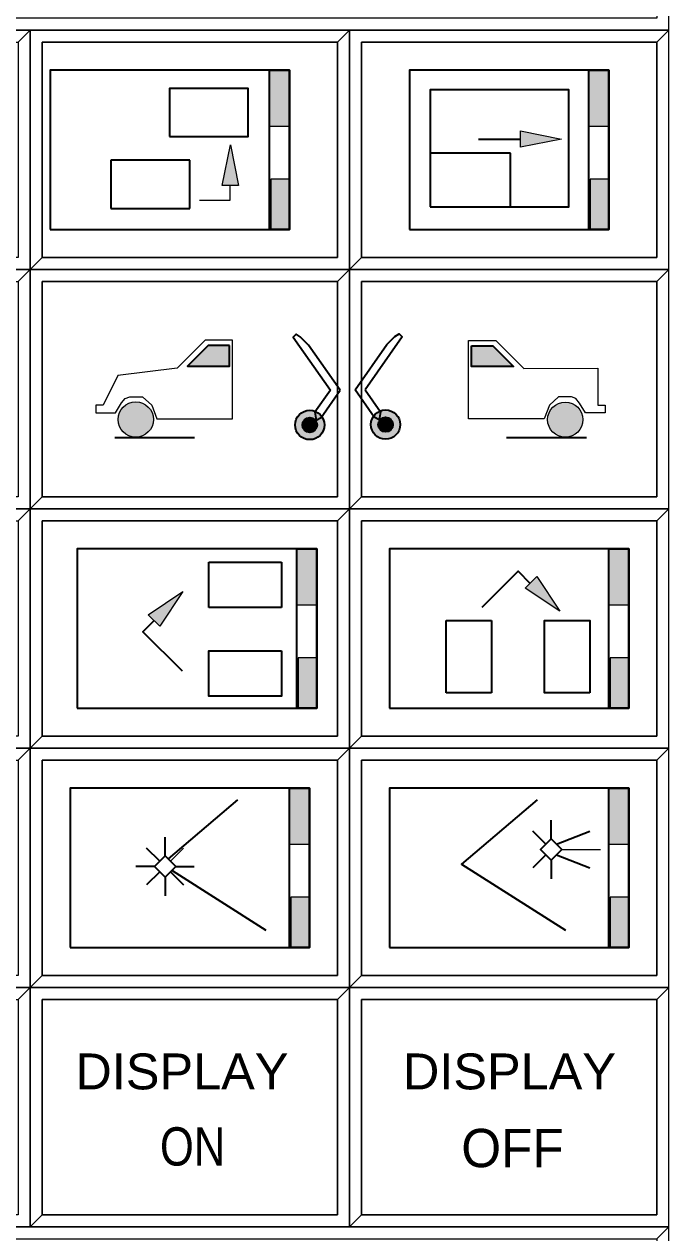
# Model space of a CAD drawing. Extents: x 95906.8 to 95923.6, y 90964.8 to 90972.8.
# Drawn here: x 95917.125 to 95917.932, y 90966.454 to 90967.969 of the extents above; entities that cross this region are included whole.
import ezdxf
from ezdxf.enums import TextEntityAlignment as Align

# ---------------------------------------------------------------- set-up
doc = ezdxf.new("R2010")
doc.units = 0
doc.header["$LTSCALE"] = 0.019
doc.linetypes.add('MEDIUM_DASHED', pattern=[4.5, 3, -1.5])
for name, color, linetype, lineweight in [('1', 7, 'Continuous', 25), ('11', 7, 'Continuous', 25), ('2', 7, 'Continuous', 13), ('3', 7, 'Continuous', 25), ('6', 7, 'Continuous', 35)]:
    doc.layers.add(name, color=color, linetype=linetype, lineweight=lineweight)

msp = doc.modelspace()

# ---------------------------------------------------------------- hatches: boundary and pattern name
at = {"layer": '6'}
for points in [[(95917.4573, 90967.9117), (95917.4315, 90967.9117), (95917.4315, 90967.8412), (95917.4573, 90967.8412)], [(95917.8573, 90967.9117), (95917.8315, 90967.9117), (95917.8315, 90967.8412), (95917.8573, 90967.8412)], [(95917.7465, 90967.8354), (95917.7977, 90967.8252), (95917.7465, 90967.815)], [(95917.373, 90967.7669), (95917.3832, 90967.8181), (95917.3934, 90967.7669)], [(95917.4339, 90967.7117), (95917.4573, 90967.7117), (95917.4573, 90967.775), (95917.4339, 90967.775)], [(95917.8339, 90967.7117), (95917.8573, 90967.7117), (95917.8573, 90967.775), (95917.8339, 90967.775)], [(95917.3819, 90967.5664), (95917.3554, 90967.5664), (95917.3294, 90967.5404), (95917.3819, 90967.5404)], [(95917.6853, 90967.5662), (95917.7118, 90967.5662), (95917.7378, 90967.5402), (95917.6853, 90967.5402)], [(95917.2426, 90967.4737, 1), (95917.2867, 90967.4737, 1)], [(95917.8246, 90967.4735, 1), (95917.7805, 90967.4735, 1)], [(95917.5009, 90967.4668, 1), (95917.4641, 90967.4668, 1)], [(95917.5591, 90967.4673, 1), (95917.5959, 90967.4673, 1)], [(95917.4917, 90967.4668, 1), (95917.4733, 90967.4668, 1)], [(95917.5683, 90967.4673, 1), (95917.5867, 90967.4673, 1)], [(95917.4912, 90967.3117), (95917.4654, 90967.3117), (95917.4654, 90967.2412), (95917.4912, 90967.2412)], [(95917.8823, 90967.3117), (95917.8565, 90967.3117), (95917.8565, 90967.2412), (95917.8823, 90967.2412)], [(95917.7668, 90967.2768), (95917.7958, 90967.2334), (95917.7524, 90967.2624)], [(95917.2803, 90967.229), (95917.3237, 90967.258), (95917.2947, 90967.2146)], [(95917.4678, 90967.1117), (95917.4912, 90967.1117), (95917.4912, 90967.175), (95917.4678, 90967.175)], [(95917.8589, 90967.1117), (95917.8823, 90967.1117), (95917.8823, 90967.175), (95917.8589, 90967.175)], [(95917.4823, 90967.0117), (95917.4565, 90967.0117), (95917.4565, 90966.9412), (95917.4823, 90966.9412)], [(95917.8823, 90967.0117), (95917.8565, 90967.0117), (95917.8565, 90966.9412), (95917.8823, 90966.9412)], [(95917.4589, 90966.8117), (95917.4823, 90966.8117), (95917.4823, 90966.875), (95917.4589, 90966.875)], [(95917.8589, 90966.8117), (95917.8823, 90966.8117), (95917.8823, 90966.875), (95917.8589, 90966.875)]]:
    msp.add_hatch(color=256, dxfattribs=at).paths.add_polyline_path(points)

# ---------------------------------------------------------------- linework, layer by layer
at = {"layer": '1'}
for points in [[(95916.3323, 90967.9617), (95917.9323, 90967.9617), (95917.9323, 90968.0617), (95916.3323, 90968.0617)], [(95916.7323, 90967.6617), (95917.1323, 90967.6617), (95917.1323, 90967.9617), (95916.7323, 90967.9617)], [(95917.1323, 90967.6617), (95917.5323, 90967.6617), (95917.5323, 90967.9617), (95917.1323, 90967.9617)], [(95917.5323, 90967.6617), (95917.9323, 90967.6617), (95917.9323, 90967.9617), (95917.5323, 90967.9617)], [(95916.7323, 90967.3617), (95917.1323, 90967.3617), (95917.1323, 90967.6617), (95916.7323, 90967.6617)], [(95917.1323, 90967.3617), (95917.5323, 90967.3617), (95917.5323, 90967.6617), (95917.1323, 90967.6617)], [(95917.5323, 90967.3617), (95917.9323, 90967.3617), (95917.9323, 90967.6617), (95917.5323, 90967.6617)], [(95916.7323, 90967.0617), (95917.1323, 90967.0617), (95917.1323, 90967.3617), (95916.7323, 90967.3617)], [(95917.1323, 90967.0617), (95917.5323, 90967.0617), (95917.5323, 90967.3617), (95917.1323, 90967.3617)], [(95917.5323, 90967.0617), (95917.9323, 90967.0617), (95917.9323, 90967.3617), (95917.5323, 90967.3617)], [(95916.7323, 90966.7617), (95917.1323, 90966.7617), (95917.1323, 90967.0617), (95916.7323, 90967.0617)], [(95917.1323, 90966.7617), (95917.5323, 90966.7617), (95917.5323, 90967.0617), (95917.1323, 90967.0617)], [(95917.5323, 90966.7617), (95917.9323, 90966.7617), (95917.9323, 90967.0617), (95917.5323, 90967.0617)], [(95916.7323, 90966.4617), (95917.1323, 90966.4617), (95917.1323, 90966.7617), (95916.7323, 90966.7617)], [(95917.1323, 90966.4617), (95917.5323, 90966.4617), (95917.5323, 90966.7617), (95917.1323, 90966.7617)], [(95917.5323, 90966.4617), (95917.9323, 90966.4617), (95917.9323, 90966.7617), (95917.5323, 90966.7617)], [(95916.3323, 90966.3617), (95917.9323, 90966.3617), (95917.9323, 90966.4617), (95916.3323, 90966.4617)]]:
    msp.add_lwpolyline(points, close=True, dxfattribs=at)
at = {"layer": '11'}
for points in [[(95917.1473, 90967.6767), (95917.5173, 90967.6767), (95917.5173, 90967.9467), (95917.1473, 90967.9467)], [(95917.5473, 90967.6767), (95917.9173, 90967.6767), (95917.9173, 90967.9467), (95917.5473, 90967.9467)], [(95917.1473, 90967.3767), (95917.5173, 90967.3767), (95917.5173, 90967.6467), (95917.1473, 90967.6467)], [(95917.5473, 90967.3767), (95917.9173, 90967.3767), (95917.9173, 90967.6467), (95917.5473, 90967.6467)], [(95917.1473, 90967.0767), (95917.5173, 90967.0767), (95917.5173, 90967.3467), (95917.1473, 90967.3467)], [(95917.5473, 90967.0767), (95917.9173, 90967.0767), (95917.9173, 90967.3467), (95917.5473, 90967.3467)], [(95917.1473, 90966.7767), (95917.5173, 90966.7767), (95917.5173, 90967.0467), (95917.1473, 90967.0467)], [(95917.5473, 90966.7767), (95917.9173, 90966.7767), (95917.9173, 90967.0467), (95917.5473, 90967.0467)], [(95917.1473, 90966.4767), (95917.5173, 90966.4767), (95917.5173, 90966.7467), (95917.1473, 90966.7467)], [(95917.5473, 90966.4767), (95917.9173, 90966.4767), (95917.9173, 90966.7467), (95917.5473, 90966.7467)]]:
    msp.add_lwpolyline(points, close=True, dxfattribs=at)
at = {"layer": '2'}
for points in [[(95916.7323, 90967.9617), (95916.7323, 90967.6617), (95916.7473, 90967.6767), (95916.7473, 90967.9467), (95917.1173, 90967.9467), (95917.1323, 90967.9617)], [(95917.1323, 90967.9617), (95917.1323, 90967.6617), (95917.1473, 90967.6767), (95917.1473, 90967.9467), (95917.5173, 90967.9467), (95917.5323, 90967.9617)], [(95917.5323, 90967.9617), (95917.5323, 90967.6617), (95917.5473, 90967.6767), (95917.5473, 90967.9467), (95917.9173, 90967.9467), (95917.9323, 90967.9617)], [(95916.7323, 90967.6617), (95916.7323, 90967.3617), (95916.7473, 90967.3767), (95916.7473, 90967.6467), (95917.1173, 90967.6467), (95917.1323, 90967.6617)], [(95917.1323, 90967.6617), (95917.1323, 90967.3617), (95917.1473, 90967.3767), (95917.1473, 90967.6467), (95917.5173, 90967.6467), (95917.5323, 90967.6617)], [(95917.5323, 90967.6617), (95917.5323, 90967.3617), (95917.5473, 90967.3767), (95917.5473, 90967.6467), (95917.9173, 90967.6467), (95917.9323, 90967.6617)], [(95916.7323, 90967.3617), (95916.7323, 90967.0617), (95916.7473, 90967.0767), (95916.7473, 90967.3467), (95917.1173, 90967.3467), (95917.1323, 90967.3617)], [(95917.1323, 90967.3617), (95917.1323, 90967.0617), (95917.1473, 90967.0767), (95917.1473, 90967.3467), (95917.5173, 90967.3467), (95917.5323, 90967.3617)], [(95917.5323, 90967.3617), (95917.5323, 90967.0617), (95917.5473, 90967.0767), (95917.5473, 90967.3467), (95917.9173, 90967.3467), (95917.9323, 90967.3617)], [(95916.7323, 90967.0617), (95916.7323, 90966.7617), (95916.7473, 90966.7767), (95916.7473, 90967.0467), (95917.1173, 90967.0467), (95917.1323, 90967.0617)], [(95917.1323, 90967.0617), (95917.1323, 90966.7617), (95917.1473, 90966.7767), (95917.1473, 90967.0467), (95917.5173, 90967.0467), (95917.5323, 90967.0617)], [(95917.5323, 90967.0617), (95917.5323, 90966.7617), (95917.5473, 90966.7767), (95917.5473, 90967.0467), (95917.9173, 90967.0467), (95917.9323, 90967.0617)], [(95916.7323, 90966.7617), (95916.7323, 90966.4617), (95916.7473, 90966.4767), (95916.7473, 90966.7467), (95917.1173, 90966.7467), (95917.1323, 90966.7617)], [(95917.1323, 90966.7617), (95917.1323, 90966.4617), (95917.1473, 90966.4767), (95917.1473, 90966.7467), (95917.5173, 90966.7467), (95917.5323, 90966.7617)], [(95917.5323, 90966.7617), (95917.5323, 90966.4617), (95917.5473, 90966.4767), (95917.5473, 90966.7467), (95917.9173, 90966.7467), (95917.9323, 90966.7617)], [(95916.3323, 90966.4617), (95916.3323, 90966.3617), (95916.3473, 90966.3767), (95916.3473, 90966.4467), (95917.9173, 90966.4467), (95917.9323, 90966.4617)]]:
    msp.add_lwpolyline(points, close=True, dxfattribs=at)
at = {"layer": '3'}
for points in [[(95916.3323, 90967.9617), (95917.9323, 90967.9617), (95917.9323, 90968.0617), (95917.9173, 90968.0467), (95917.9173, 90967.9767), (95916.3473, 90967.9767)], [(95916.7323, 90967.6617), (95917.1323, 90967.6617), (95917.1323, 90967.9617), (95917.1173, 90967.9467), (95917.1173, 90967.6767), (95916.7473, 90967.6767)], [(95917.1323, 90967.6617), (95917.5323, 90967.6617), (95917.5323, 90967.9617), (95917.5173, 90967.9467), (95917.5173, 90967.6767), (95917.1473, 90967.6767)], [(95917.5323, 90967.6617), (95917.9323, 90967.6617), (95917.9323, 90967.9617), (95917.9173, 90967.9467), (95917.9173, 90967.6767), (95917.5473, 90967.6767)], [(95916.7323, 90967.3617), (95917.1323, 90967.3617), (95917.1323, 90967.6617), (95917.1173, 90967.6467), (95917.1173, 90967.3767), (95916.7473, 90967.3767)], [(95917.1323, 90967.3617), (95917.5323, 90967.3617), (95917.5323, 90967.6617), (95917.5173, 90967.6467), (95917.5173, 90967.3767), (95917.1473, 90967.3767)], [(95917.5323, 90967.3617), (95917.9323, 90967.3617), (95917.9323, 90967.6617), (95917.9173, 90967.6467), (95917.9173, 90967.3767), (95917.5473, 90967.3767)], [(95916.7323, 90967.0617), (95917.1323, 90967.0617), (95917.1323, 90967.3617), (95917.1173, 90967.3467), (95917.1173, 90967.0767), (95916.7473, 90967.0767)], [(95917.1323, 90967.0617), (95917.5323, 90967.0617), (95917.5323, 90967.3617), (95917.5173, 90967.3467), (95917.5173, 90967.0767), (95917.1473, 90967.0767)], [(95917.5323, 90967.0617), (95917.9323, 90967.0617), (95917.9323, 90967.3617), (95917.9173, 90967.3467), (95917.9173, 90967.0767), (95917.5473, 90967.0767)], [(95916.7323, 90966.7617), (95917.1323, 90966.7617), (95917.1323, 90967.0617), (95917.1173, 90967.0467), (95917.1173, 90966.7767), (95916.7473, 90966.7767)], [(95917.1323, 90966.7617), (95917.5323, 90966.7617), (95917.5323, 90967.0617), (95917.5173, 90967.0467), (95917.5173, 90966.7767), (95917.1473, 90966.7767)], [(95917.5323, 90966.7617), (95917.9323, 90966.7617), (95917.9323, 90967.0617), (95917.9173, 90967.0467), (95917.9173, 90966.7767), (95917.5473, 90966.7767)], [(95916.7323, 90966.4617), (95917.1323, 90966.4617), (95917.1323, 90966.7617), (95917.1173, 90966.7467), (95917.1173, 90966.4767), (95916.7473, 90966.4767)], [(95917.1323, 90966.4617), (95917.5323, 90966.4617), (95917.5323, 90966.7617), (95917.5173, 90966.7467), (95917.5173, 90966.4767), (95917.1473, 90966.4767)], [(95917.5323, 90966.4617), (95917.9323, 90966.4617), (95917.9323, 90966.7617), (95917.9173, 90966.7467), (95917.9173, 90966.4767), (95917.5473, 90966.4767)], [(95916.3323, 90966.3617), (95917.9323, 90966.3617), (95917.9323, 90966.4617), (95917.9173, 90966.4467), (95917.9173, 90966.3767), (95916.3473, 90966.3767)]]:
    msp.add_lwpolyline(points, close=True, dxfattribs=at)
at = {"layer": '6'}
for p, q in [((95917.694, 90967.8252), (95917.7465, 90967.8252)), ((95917.3922, 90966.9969), (95917.3053, 90966.923)), ((95917.785, 90966.9479), (95917.785, 90966.9713)), ((95917.3013, 90966.9266), (95917.3013, 90966.95)), ((95917.785, 90966.9214), (95917.785, 90966.898)), ((95917.2881, 90966.9133), (95917.2646, 90966.9133)), ((95917.3103, 90966.9084), (95917.4277, 90966.8337)), ((95917.3145, 90966.9133), (95917.3379, 90966.9133)), ((95917.3013, 90966.9001), (95917.3013, 90966.8767))]:
    msp.add_line(p, q, dxfattribs=at)
at = {"layer": '6', "linetype": 'MEDIUM_DASHED'}
for p, q in [((95917.2382, 90967.451), (95917.3876, 90967.451)), ((95917.829, 90967.4508), (95917.6796, 90967.4508)), ((95917.7784, 90966.9412), (95917.7618, 90966.9578)), ((95917.7916, 90966.9412), (95917.8332, 90966.9578)), ((95917.2947, 90966.9199), (95917.2781, 90966.9365)), ((95917.7784, 90966.928), (95917.7618, 90966.9115)), ((95917.7916, 90966.928), (95917.8332, 90966.9115)), ((95917.2947, 90966.9067), (95917.2781, 90966.8902)), ((95917.3079, 90966.9067), (95917.3245, 90966.8902))]:
    msp.add_line(p, q, dxfattribs=at)
at = {"layer": '6', "linetype": 'MEDIUM_DASHED', "lineweight": 13}
msp.add_line((95917.3079, 90966.9199), (95917.3245, 90966.9365), dxfattribs=at)
at = {"layer": '6', "lineweight": 25}
msp.add_line((95917.7982, 90966.9346), (95917.8466, 90966.9346), dxfattribs=at)
at = {"layer": '6'}
for points in [[(95917.1573, 90967.7117), (95917.4573, 90967.7117), (95917.4573, 90967.9117), (95917.1573, 90967.9117)], [(95917.4573, 90967.7117), (95917.4323, 90967.7117), (95917.4323, 90967.9117), (95917.4573, 90967.9117)], [(95917.6073, 90967.7117), (95917.8573, 90967.7117), (95917.8573, 90967.9117), (95917.6073, 90967.9117)], [(95917.8573, 90967.7117), (95917.8323, 90967.7117), (95917.8323, 90967.9117), (95917.8573, 90967.9117)], [(95917.3068, 90967.8282), (95917.4055, 90967.8282), (95917.4055, 90967.8885), (95917.3068, 90967.8885)], [(95917.6334, 90967.7401), (95917.8072, 90967.7401), (95917.8072, 90967.8867), (95917.6334, 90967.8867)], [(95917.3819, 90967.5664), (95917.3554, 90967.5664), (95917.3294, 90967.5404), (95917.3819, 90967.5404)], [(95917.6853, 90967.5662), (95917.7118, 90967.5662), (95917.7378, 90967.5402), (95917.6853, 90967.5402)], [(95917.1912, 90967.1117), (95917.4912, 90967.1117), (95917.4912, 90967.3117), (95917.1912, 90967.3117)], [(95917.4912, 90967.1117), (95917.4662, 90967.1117), (95917.4662, 90967.3117), (95917.4912, 90967.3117)], [(95917.5823, 90967.1117), (95917.8823, 90967.1117), (95917.8823, 90967.3117), (95917.5823, 90967.3117)], [(95917.8823, 90967.1117), (95917.8573, 90967.1117), (95917.8573, 90967.3117), (95917.8823, 90967.3117)], [(95917.8333, 90967.1309), (95917.7765, 90967.1309), (95917.7765, 90967.2219), (95917.8333, 90967.2219)], [(95917.4472, 90967.1838), (95917.4472, 90967.127), (95917.3562, 90967.127), (95917.3562, 90967.1838)], [(95917.1823, 90966.8117), (95917.4823, 90966.8117), (95917.4823, 90967.0117), (95917.1823, 90967.0117)], [(95917.4823, 90966.8117), (95917.4573, 90966.8117), (95917.4573, 90967.0117), (95917.4823, 90967.0117)], [(95917.5823, 90966.8117), (95917.8823, 90966.8117), (95917.8823, 90967.0117), (95917.5823, 90967.0117)], [(95917.8823, 90966.8117), (95917.8573, 90966.8117), (95917.8573, 90967.0117), (95917.8823, 90967.0117)], [(95917.785, 90966.9214), (95917.7983, 90966.9347), (95917.785, 90966.9479), (95917.7717, 90966.9347)], [(95917.3013, 90966.9001), (95917.3146, 90966.9134), (95917.3013, 90966.9266), (95917.288, 90966.9134)]]:
    msp.add_lwpolyline(points, close=True, dxfattribs=at)
at = {"layer": '6', "lineweight": 13}
for points in [[(95917.4573, 90967.9117), (95917.4315, 90967.9117), (95917.4315, 90967.8412), (95917.4573, 90967.8412)], [(95917.8573, 90967.9117), (95917.8315, 90967.9117), (95917.8315, 90967.8412), (95917.8573, 90967.8412)], [(95917.4339, 90967.7117), (95917.4573, 90967.7117), (95917.4573, 90967.775), (95917.4339, 90967.775)], [(95917.8339, 90967.7117), (95917.8573, 90967.7117), (95917.8573, 90967.775), (95917.8339, 90967.775)], [(95917.4912, 90967.3117), (95917.4654, 90967.3117), (95917.4654, 90967.2412), (95917.4912, 90967.2412)], [(95917.8823, 90967.3117), (95917.8565, 90967.3117), (95917.8565, 90967.2412), (95917.8823, 90967.2412)], [(95917.4678, 90967.1117), (95917.4912, 90967.1117), (95917.4912, 90967.175), (95917.4678, 90967.175)], [(95917.8589, 90967.1117), (95917.8823, 90967.1117), (95917.8823, 90967.175), (95917.8589, 90967.175)], [(95917.4823, 90967.0117), (95917.4565, 90967.0117), (95917.4565, 90966.9412), (95917.4823, 90966.9412)], [(95917.8823, 90967.0117), (95917.8565, 90967.0117), (95917.8565, 90966.9412), (95917.8823, 90966.9412)], [(95917.4589, 90966.8117), (95917.4823, 90966.8117), (95917.4823, 90966.875), (95917.4589, 90966.875)], [(95917.8589, 90966.8117), (95917.8823, 90966.8117), (95917.8823, 90966.875), (95917.8589, 90966.875)]]:
    msp.add_lwpolyline(points, close=True, dxfattribs=at)
at = {"layer": '6', "lineweight": 25}
for points in [[(95917.7465, 90967.8354), (95917.7977, 90967.8252), (95917.7465, 90967.815)], [(95917.373, 90967.7669), (95917.3832, 90967.8181), (95917.3934, 90967.7669)], [(95917.3857, 90967.573), (95917.3517, 90967.573), (95917.3166, 90967.538), (95917.242, 90967.5287), (95917.2239, 90967.4917), (95917.2145, 90967.4917), (95917.2145, 90967.4822), (95917.2391, 90967.4822), (95917.2466, 90967.4945), (95917.2514, 90967.5002), (95917.257, 90967.5021), (95917.2731, 90967.5021), (95917.2845, 90967.4917), (95917.2911, 90967.4746), (95917.3857, 90967.4746)], [(95917.6815, 90967.5728), (95917.7155, 90967.5728), (95917.7506, 90967.5378), (95917.8433, 90967.5379), (95917.8433, 90967.4915), (95917.8527, 90967.4915), (95917.8527, 90967.482), (95917.8281, 90967.482), (95917.8206, 90967.4943), (95917.8158, 90967.5), (95917.8102, 90967.5019), (95917.7941, 90967.5019), (95917.7827, 90967.4915), (95917.7761, 90967.4744), (95917.6815, 90967.4744)], [(95917.7668, 90967.2768), (95917.7958, 90967.2334), (95917.7524, 90967.2624)], [(95917.2803, 90967.229), (95917.3237, 90967.258), (95917.2947, 90967.2146)]]:
    msp.add_lwpolyline(points, close=True, dxfattribs=at)
at = {"layer": '6', "linetype": 'MEDIUM_DASHED'}
for points in [[(95917.2335, 90967.7383), (95917.3322, 90967.7383), (95917.3322, 90967.7986), (95917.2335, 90967.7986)], [(95917.6334, 90967.7401), (95917.7339, 90967.7401), (95917.7339, 90967.8075), (95917.6334, 90967.8075)], [(95917.4472, 90967.2949), (95917.4472, 90967.2381), (95917.3562, 90967.2381), (95917.3562, 90967.2949)], [(95917.7103, 90967.1309), (95917.6535, 90967.1309), (95917.6535, 90967.2219), (95917.7103, 90967.2219)]]:
    msp.add_lwpolyline(points, close=True, dxfattribs=at)
at = {"layer": '6', "lineweight": 25}
msp.add_lwpolyline([(95917.3823, 90967.7661), (95917.3823, 90967.7483), (95917.3444, 90967.7483)], dxfattribs=at)
at = {"layer": '6'}
for points in [[(95917.5205, 90967.5103), (95917.4809, 90967.567), (95917.4707, 90967.5772), (95917.4653, 90967.5805), (95917.4616, 90967.577), (95917.5083, 90967.5103)], [(95917.5395, 90967.5108), (95917.5791, 90967.5675), (95917.5893, 90967.5777), (95917.5947, 90967.581), (95917.5984, 90967.5775), (95917.5518, 90967.5108)], [(95917.5083, 90967.5103), (95917.489, 90967.4828), (95917.4907, 90967.4728), (95917.4967, 90967.4763), (95917.5205, 90967.5103)], [(95917.5518, 90967.5108), (95917.571, 90967.4833), (95917.5693, 90967.4733), (95917.5633, 90967.4768), (95917.5395, 90967.5108)], [(95917.6985, 90967.2385), (95917.7434, 90967.2834), (95917.7584, 90967.2684)], [(95917.3231, 90967.1581), (95917.2734, 90967.2077), (95917.2875, 90967.2218)], [(95917.7672, 90966.9969), (95917.6726, 90966.9165), (95917.8027, 90966.8337)]]:
    msp.add_lwpolyline(points, dxfattribs=at)
at = {"layer": '6', "lineweight": 25}
for centre in [(95917.2646, 90967.4737), (95917.8026, 90967.4735)]:
    msp.add_circle(centre, 0.0221, dxfattribs=at)
at = {"layer": '6'}
for centre, radius in [((95917.4825, 90967.4668), 0.0184), ((95917.5775, 90967.4673), 0.0184), ((95917.4825, 90967.4668), 0.00923), ((95917.5775, 90967.4673), 0.00923)]:
    msp.add_circle(centre, radius, dxfattribs=at)

# ---------------------------------------------------------------- texts
for s, height, width, p in [('DISPLAY', 0.045, 1.05, (95917.3224, 90966.634)), ('DISPLAY', 0.045, 1.05, (95917.7327, 90966.634)), ('ON', 0.048, 0.85, (95917.3358, 90966.5385))]:
    msp.add_text(s, height=height, dxfattribs=dict(at, width=width)).set_placement(p, align=Align.CENTER)
msp.add_text('OFF', height=0.048, dxfattribs=at).set_placement((95917.7365, 90966.5365), align=Align.CENTER)

doc.saveas('drawing.dxf')
